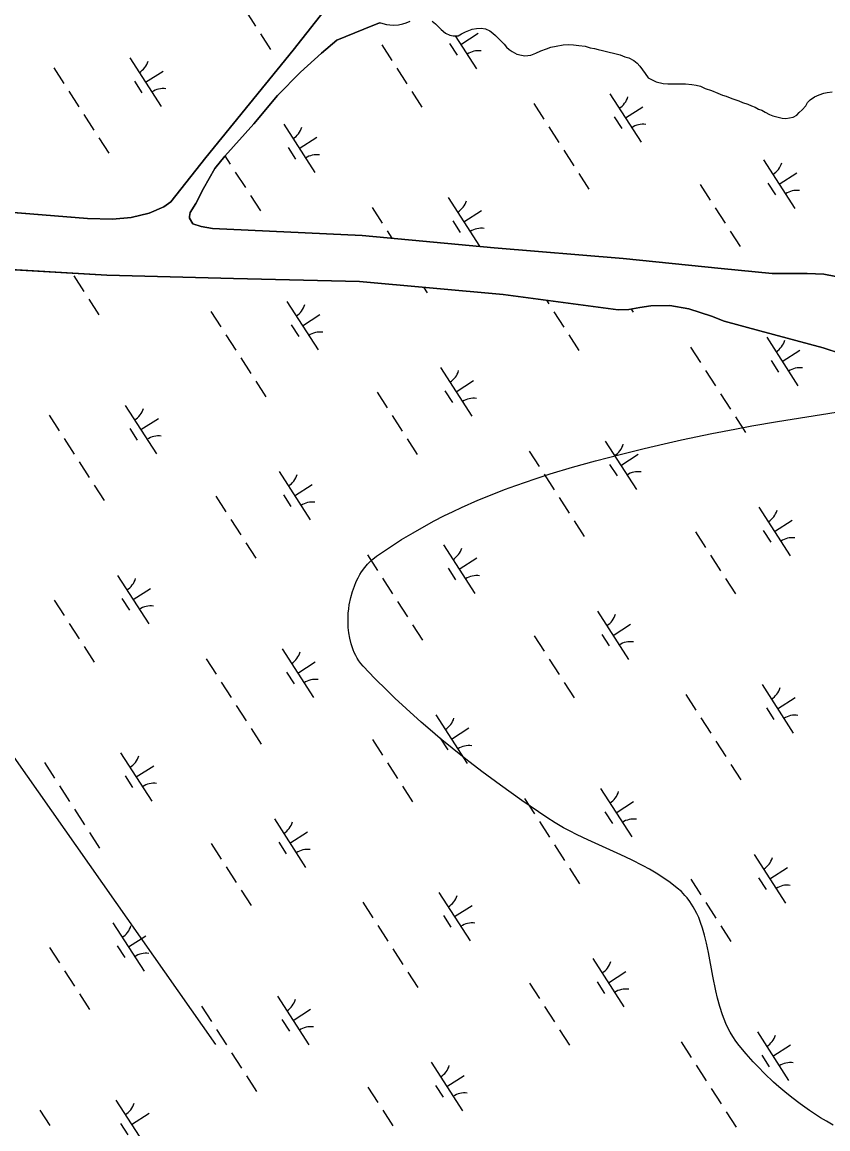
# Model space of a CAD drawing. Extents: x 3937982 to 3958556, y 219448 to 241894.
# Drawn here: x 3944281 to 3944979, y 231088 to 232047 of the extents above; entities that cross this region are included whole.
import ezdxf

# ---------------------------------------------------------------- set-up
doc = ezdxf.new("R2010")
doc.units = 0
for name, color, linetype in [('V-SITE-VEGE', 7, 'Continuous'), ('V-TOPO-SHOR', 7, 'Continuous'), ('V-UTIL-LINE', 7, 'Continuous'), ('V-WETL-SWMP', 7, 'Continuous')]:
    doc.layers.add(name, color=color, linetype=linetype)

msp = doc.modelspace()

# ---------------------------------------------------------------- linework, layer by layer
at = {"layer": 'V-SITE-VEGE'}
for points in [[(3944852.064, 231293.736), (3944848.595, 231296.814), (3944842.266, 231301.702), (3944836.122, 231305.954), (3944830.206, 231309.69), (3944824.533, 231312.997), (3944819.12, 231315.95), (3944808.767, 231321.185), (3944799.547, 231325.529), (3944770.975, 231338.495), (3944761.872, 231342.873), (3944755.13, 231346.32), (3944750.129, 231349.021), (3944742.756, 231353.304), (3944735.555, 231357.908), (3944714.023, 231372.696), (3944695.414, 231385.992), (3944679.362, 231397.903), (3944665.528, 231408.544), (3944653.607, 231418.027), (3944643.33, 231426.454), (3944634.47, 231433.934), (3944626.823, 231440.559), (3944613.693, 231452.331), (3944604.076, 231461.315), (3944597, 231468.141), (3944586.619, 231478.523), (3944576.534, 231489.078), (3944574.615, 231491.298), (3944572.907, 231493.61), (3944571.388, 231495.986), (3944570.044, 231498.409), (3944568.862, 231500.858), (3944567.83, 231503.324), (3944566.141, 231508.325), (3944564.926, 231513.246), (3944564.111, 231518.024), (3944563.632, 231522.614), (3944563.427, 231526.988), (3944563.452, 231531.132), (3944563.662, 231535.031), (3944564.025, 231538.689), (3944564.508, 231542.107), (3944565.788, 231548.441), (3944567.306, 231553.86), (3944568.934, 231558.464), (3944570.587, 231562.364), (3944572.211, 231565.655), (3944573.757, 231568.432), (3944575.215, 231570.771), (3944577.992, 231574.654), (3944580.264, 231577.365), (3944582.07, 231579.276), (3944584.949, 231581.93), (3944588.028, 231584.312), (3944599.246, 231591.961), (3944609.831, 231598.738), (3944619.815, 231604.761), (3944629.227, 231610.133), (3944638.099, 231614.938), (3944646.461, 231619.245), (3944654.344, 231623.12), (3944661.766, 231626.616), (3944675.778, 231632.831), (3944688.146, 231637.933), (3944699.05, 231642.16), (3944708.655, 231645.691), (3944725.614, 231651.527), (3944738.463, 231655.648), (3944757.95, 231661.481), (3944777.705, 231666.969), (3944800.182, 231672.839), (3944819.851, 231677.695), (3944837.064, 231681.735), (3944852.131, 231685.106), (3944878.512, 231690.659), (3944898.31, 231694.533), (3944913.168, 231697.278), (3944935.473, 231701.14), (3944986.087, 231709.316)], [(3944983.509, 231091.391), (3944977.887, 231094.615), (3944972.677, 231097.765), (3944963.063, 231104.007), (3944954.828, 231109.829), (3944947.761, 231115.205), (3944941.684, 231120.125), (3944936.456, 231124.591), (3944931.946, 231128.63), (3944924.213, 231135.98), (3944918.542, 231141.735), (3944914.366, 231146.19), (3944908.226, 231153.087), (3944902.242, 231160.251), (3944899.309, 231164.12), (3944896.729, 231167.995), (3944894.455, 231171.857), (3944892.45, 231175.695), (3944890.683, 231179.494), (3944889.118, 231183.244), (3944887.734, 231186.934), (3944885.366, 231194.229), (3944883.474, 231201.201), (3944881.924, 231207.824), (3944879.425, 231220.366), (3944875.655, 231240.83), (3944873.932, 231248.975), (3944872.212, 231255.934), (3944870.488, 231261.863), (3944868.771, 231266.899), (3944867.082, 231271.181), (3944865.446, 231274.82), (3944863.879, 231277.917), (3944862.398, 231280.553), (3944859.537, 231284.993), (3944857.151, 231288.169), (3944855.216, 231290.457), (3944852.064, 231293.736)]]:
    msp.add_lwpolyline(points, dxfattribs=at)
at = {"layer": 'V-TOPO-SHOR'}
for points in [[(3943878.858, 231915.521), (3943895.91, 231911.732), (3943940.909, 231910.089), (3944073.152, 231900.241), (3944208.924, 231887.398), (3944337.911, 231877.051), (3944359.358, 231876.568), (3944375.658, 231877.899), (3944391.237, 231881.553), (3944404, 231887.041), (3944410.013, 231891.53), (3944440.391, 231929.826), (3944515.893, 232022.883), (3944547.186, 232062.588), (3944548.782, 232066.333), (3944550.813, 232072.645), (3944551.829, 232076.979)], [(3944590.628, 232046.755), (3944591.448, 232046.49), (3944596.699, 232045.235), (3944602.597, 232044.639), (3944607.176, 232045.014), (3944610.771, 232045.704), (3944613.707, 232046.716), (3944617.296, 232048.061)], [(3944636.285, 232047.926), (3944639.254, 232045.665), (3944641.568, 232043.396), (3944644.214, 232040.803), (3944647.85, 232037.567), (3944651.466, 232035.968), (3944654.42, 232035.341), (3944658.675, 232035.384), (3944661.604, 232037.051), (3944665.188, 232038.724), (3944668.121, 232040.064), (3944671.058, 232041.075), (3944674.652, 232041.768), (3944678.578, 232042.134), (3944682.512, 232041.52), (3944686.133, 232039.591), (3944688.771, 232037.653), (3944691.083, 232035.714), (3944693.397, 232033.445), (3944696.375, 232030.528), (3944698.687, 232028.259), (3944700.68, 232025.66), (3944702.994, 232023.393), (3944705.63, 232021.781), (3944709.58, 232019.53), (3944713.519, 232018.588), (3944716.472, 232017.964), (3944721.703, 232018.67), (3944725.942, 232020.352), (3944730.505, 232022.363), (3944735.4, 232024.048), (3944738.986, 232025.394), (3944743.559, 232026.422), (3944749.768, 232027.466), (3944754.675, 232027.843), (3944758.608, 232027.557), (3944763.197, 232026.948), (3944768.77, 232026.35), (3944773.038, 232025.085), (3944776.974, 232024.468), (3944779.929, 232023.518), (3944783.868, 232022.574)], [(3944590.628, 232046.755), (3944577.001, 232041.215), (3944553.793, 232031.659), (3944540.389, 232020.335), (3944522.379, 232003.839), (3944502.306, 231983.592), (3944481.812, 231959.145), (3944456.691, 231931.157), (3944448.178, 231920.352), (3944438.331, 231903.005), (3944431.704, 231890.119), (3944426.657, 231882.144), (3944426.225, 231878.644), (3944426.24, 231877.246), (3944429.086, 231872.38), (3944436.101, 231870.121), (3944446.14, 231868.357), (3944575.549, 231862.443), (3944689.858, 231851.713), (3944801.82, 231842.36), (3944886.511, 231833.66), (3944930.603, 231829.445), (3944961.134, 231829.29), (3944975.358, 231828.735), (3944985.866, 231826.744)], [(3944783.868, 232022.574), (3944789.446, 232021.32), (3944793.385, 232020.378), (3944798.965, 232018.797), (3944803.238, 232017.206), (3944806.52, 232016.256)], [(3944806.52, 232016.256), (3944810.801, 232014.007), (3944813.768, 232011.746), (3944816.087, 232009.149), (3944818.411, 232005.901), (3944820.738, 232002.649), (3944823.392, 231999.075), (3944826.685, 231997.144), (3944830.304, 231995.544), (3944836.212, 231993.965), (3944840.47, 231993.683), (3944845.381, 231993.732), (3944849.309, 231993.773), (3944855.529, 231993.834), (3944861.102, 231993.236), (3944865.036, 231992.622), (3944868.647, 231991.676), (3944872.595, 231989.75), (3944878.18, 231987.844), (3944883.769, 231985.607), (3944887.713, 231984.012), (3944890.996, 231983.062), (3944895.928, 231981.149), (3944901.843, 231978.917), (3944905.13, 231977.641), (3944909.729, 231976.049), (3944912.689, 231974.769), (3944915.976, 231973.493), (3944918.937, 231971.888), (3944921.895, 231970.933), (3944924.528, 231969.324), (3944928.481, 231967.073), (3944931.436, 231966.121), (3944936.034, 231964.857), (3944939.317, 231963.909), (3944942.594, 231963.614), (3944945.86, 231964.302), (3944948.799, 231964.986), (3944952.057, 231966.655), (3944953.999, 231968.967), (3944956.594, 231971.286), (3944959.834, 231974.591), (3944961.441, 231977.555), (3944963.709, 231979.871), (3944967.284, 231982.525), (3944971.524, 231984.204), (3944975.437, 231985.554), (3944978.378, 231986.238), (3944982.628, 231986.937)], [(3945011.748, 231752.862), (3944974.809, 231765.071), (3944919.904, 231779.661), (3944889.293, 231788.205), (3944878.068, 231792.286), (3944858.664, 231798.613), (3944842.089, 231801.708), (3944825.783, 231801.31), (3944816.011, 231799.813), (3944806.476, 231798.085), (3944797.391, 231797.76), (3944697.761, 231811.198), (3944573.453, 231822.522), (3944464.148, 231824.911), (3944354.603, 231827.996), (3944251.553, 231833.943)]]:
    msp.add_lwpolyline(points, dxfattribs=at)
at = {"layer": 'V-UTIL-LINE'}
msp.add_lwpolyline([(3944448.956, 231161.167), (3944066.619, 231705.838), (3943564.361, 231865.172)], dxfattribs=at)
at = {"layer": 'V-WETL-SWMP'}
for p, q in [((3944474.561, 232057.216), (3944483.221, 232043.762)), ((3944487.551, 232037.035), (3944496.211, 232023.582)), ((3944651.371, 232028.722), (3944657.866, 232018.631)), ((3944656.273, 232035.361), (3944674.638, 232006.831)), ((3944661.106, 232027.852), (3944676.242, 232037.595)), ((3944592.709, 232027.477), (3944601.369, 232014.023)), ((3944374.579, 232016.143), (3944401.641, 231974.1)), ((3944308.714, 232007.548), (3944317.374, 231994.094)), ((3944388.11, 231995.121), (3944403.245, 232004.864)), ((3944605.699, 232007.296), (3944614.359, 231993.842)), ((3944378.375, 231995.991), (3944384.87, 231985.9)), ((3944321.704, 231987.367), (3944330.364, 231973.914)), ((3944618.689, 231987.115), (3944627.349, 231973.662)), ((3944790.141, 231985.184), (3944817.203, 231943.141)), ((3944724.276, 231976.589), (3944732.936, 231963.135)), ((3944803.672, 231964.162), (3944818.808, 231973.905)), ((3944334.694, 231967.187), (3944343.354, 231953.733)), ((3944793.937, 231965.031), (3944800.432, 231954.941)), ((3944507.708, 231958.844), (3944534.77, 231916.801)), ((3944737.266, 231956.408), (3944745.926, 231942.954)), ((3944347.684, 231947.006), (3944356.343, 231933.552)), ((3944521.239, 231937.823), (3944536.375, 231947.565)), ((3944511.504, 231938.692), (3944517.999, 231928.602)), ((3944750.256, 231936.227), (3944758.916, 231922.774)), ((3944456.807, 231931.287), (3944461.502, 231923.994)), ((3944923.27, 231927.885), (3944950.333, 231885.842)), ((3944465.832, 231917.267), (3944474.492, 231903.813)), ((3944763.246, 231916.047), (3944771.906, 231902.593)), ((3944936.802, 231906.864), (3944951.937, 231916.606)), ((3944868.404, 231906.488), (3944877.064, 231893.034)), ((3944927.066, 231907.733), (3944933.561, 231897.642)), ((3944478.822, 231897.086), (3944487.482, 231883.632)), ((3944650.274, 231895.154), (3944677.336, 231853.111)), ((3944584.409, 231886.559), (3944593.069, 231873.106)), ((3944881.394, 231886.307), (3944890.054, 231872.854)), ((3944663.805, 231874.133), (3944678.941, 231883.875)), ((3944597.399, 231866.379), (3944601.5, 231860.007)), ((3944654.07, 231875.002), (3944660.565, 231864.911)), ((3944894.384, 231866.127), (3944903.044, 231852.673)), ((3944251.553, 231833.943), (3944354.603, 231827.996)), ((3944325.965, 231827.237), (3944334.625, 231813.783)), ((3944354.603, 231827.996), (3944464.148, 231824.911)), ((3944394.844, 231826.863), (3944394.903, 231826.772)), ((3944464.148, 231824.911), (3944573.453, 231822.522)), ((3944573.453, 231822.522), (3944697.761, 231811.198)), ((3944628.878, 231817.473), (3944632.039, 231812.563)), ((3944697.761, 231811.198), (3944797.391, 231797.76)), ((3944338.955, 231807.056), (3944347.614, 231793.603)), ((3944510.407, 231805.125), (3944537.469, 231763.082)), ((3944735.171, 231806.152), (3944737.197, 231803.005)), ((3944806.476, 231798.085), (3944816.011, 231799.813)), ((3944808.739, 231798.495), (3944810.465, 231795.812)), ((3944816.011, 231799.813), (3944825.783, 231801.31)), ((3944825.783, 231801.31), (3944842.089, 231801.708)), ((3944842.089, 231801.708), (3944858.664, 231798.613)), ((3944858.664, 231798.613), (3944878.068, 231792.286)), ((3944444.542, 231796.53), (3944453.202, 231783.076)), ((3944523.938, 231784.103), (3944539.073, 231793.846)), ((3944741.527, 231796.278), (3944750.187, 231782.824)), ((3944797.391, 231797.76), (3944806.476, 231798.085)), ((3944878.068, 231792.286), (3944889.293, 231788.205)), ((3944514.203, 231784.972), (3944520.698, 231774.882)), ((3944889.293, 231788.205), (3944919.904, 231779.661)), ((3944919.904, 231779.661), (3944974.809, 231765.071)), ((3944457.532, 231776.349), (3944466.191, 231762.895)), ((3944754.517, 231776.097), (3944763.177, 231762.643)), ((3944925.969, 231774.166), (3944953.031, 231732.122)), ((3944860.104, 231765.571), (3944868.764, 231752.117)), ((3944939.5, 231753.144), (3944954.636, 231762.886)), ((3944974.809, 231765.071), (3945011.748, 231752.862)), ((3944470.521, 231756.168), (3944479.181, 231742.715)), ((3944929.765, 231754.013), (3944936.26, 231743.923)), ((3944643.536, 231747.826), (3944670.598, 231705.783)), ((3944873.094, 231745.39), (3944881.754, 231731.936)), ((3944483.511, 231735.988), (3944492.171, 231722.534)), ((3944657.067, 231726.805), (3944672.203, 231736.547)), ((3944588.67, 231726.429), (3944597.33, 231712.975)), ((3944647.332, 231727.674), (3944653.827, 231717.583)), ((3944886.084, 231725.209), (3944894.744, 231711.755)), ((3944370.539, 231715.095), (3944397.602, 231673.052)), ((3944304.674, 231706.5), (3944313.334, 231693.047)), ((3944384.071, 231694.074), (3944399.206, 231703.816)), ((3944601.66, 231706.248), (3944610.32, 231692.795)), ((3944899.074, 231705.028), (3944907.734, 231691.575)), ((3944374.335, 231694.943), (3944380.83, 231684.852)), ((3944317.664, 231686.32), (3944326.324, 231672.866)), ((3944614.65, 231686.068), (3944623.31, 231672.614)), ((3944786.102, 231684.136), (3944813.164, 231642.093)), ((3944720.237, 231675.541), (3944728.897, 231662.087)), ((3944330.654, 231666.139), (3944339.314, 231652.685)), ((3944799.633, 231663.114), (3944814.768, 231672.857)), ((3944503.669, 231657.797), (3944530.731, 231615.753)), ((3944733.227, 231655.36), (3944741.887, 231641.907)), ((3944789.898, 231663.984), (3944796.393, 231653.893)), ((3944343.644, 231645.958), (3944352.304, 231632.504)), ((3944517.2, 231636.775), (3944532.335, 231646.518)), ((3944448.803, 231636.4), (3944457.462, 231622.946)), ((3944507.465, 231637.644), (3944513.96, 231627.554)), ((3944746.217, 231635.18), (3944754.876, 231621.726)), ((3944919.231, 231626.837), (3944946.293, 231584.794)), ((3944461.792, 231616.219), (3944470.452, 231602.765)), ((3944759.206, 231614.999), (3944767.866, 231601.545)), ((3944923.027, 231606.685), (3944929.522, 231596.595)), ((3944932.762, 231605.816), (3944947.898, 231615.558)), ((3944864.365, 231605.44), (3944873.025, 231591.987)), ((3944474.782, 231596.038), (3944483.442, 231582.584)), ((3944646.234, 231594.107), (3944673.297, 231552.063)), ((3944580.369, 231585.512), (3944589.029, 231572.058)), ((3944659.766, 231573.085), (3944674.901, 231582.827)), ((3944877.355, 231585.26), (3944886.015, 231571.806)), ((3944650.03, 231573.954), (3944656.525, 231563.864)), ((3944363.801, 231567.767), (3944390.864, 231525.724)), ((3944593.359, 231565.331), (3944602.019, 231551.877)), ((3944890.345, 231565.079), (3944899.005, 231551.625)), ((3944377.333, 231546.746), (3944392.468, 231556.488)), ((3944308.935, 231546.37), (3944317.595, 231532.916)), ((3944367.597, 231547.615), (3944374.092, 231537.524)), ((3944606.349, 231545.15), (3944615.009, 231531.696)), ((3944779.364, 231536.808), (3944806.426, 231494.765)), ((3944321.925, 231526.189), (3944330.585, 231512.736)), ((3944619.339, 231524.969), (3944627.999, 231511.516)), ((3944792.895, 231515.786), (3944808.03, 231525.529)), ((3944724.498, 231515.411), (3944733.158, 231501.957)), ((3944783.16, 231516.656), (3944789.655, 231506.565)), ((3944334.915, 231506.009), (3944343.575, 231492.555)), ((3944506.367, 231504.077), (3944533.43, 231462.034)), ((3944440.502, 231495.482), (3944449.162, 231482.028)), ((3944519.898, 231483.055), (3944535.034, 231492.798)), ((3944737.488, 231495.23), (3944746.148, 231481.776)), ((3944510.163, 231483.925), (3944516.658, 231473.834)), ((3944453.492, 231475.301), (3944462.152, 231461.848)), ((3944750.477, 231475.049), (3944759.137, 231461.596)), ((3944921.93, 231473.118), (3944948.992, 231431.075)), ((3944856.065, 231464.523), (3944864.725, 231451.069)), ((3944466.482, 231455.121), (3944475.142, 231441.667)), ((3944935.461, 231452.096), (3944950.596, 231461.839)), ((3944639.496, 231446.778), (3944666.559, 231404.735)), ((3944869.055, 231444.342), (3944877.714, 231430.888)), ((3944925.726, 231452.965), (3944932.221, 231442.875)), ((3944479.472, 231434.94), (3944488.132, 231421.486)), ((3944653.028, 231425.757), (3944668.163, 231435.499)), ((3944584.63, 231425.381), (3944593.29, 231411.928)), ((3944643.292, 231426.626), (3944649.787, 231416.536)), ((3944882.044, 231424.161), (3944890.704, 231410.708)), ((3944300.635, 231405.453), (3944309.295, 231391.999)), ((3944366.5, 231414.047), (3944393.562, 231372.004)), ((3944597.62, 231405.201), (3944606.28, 231391.747)), ((3944380.031, 231393.026), (3944395.167, 231402.768)), ((3944895.034, 231403.981), (3944903.694, 231390.527)), ((3944370.296, 231393.895), (3944376.791, 231383.805)), ((3944313.625, 231385.272), (3944322.285, 231371.818)), ((3944610.61, 231385.02), (3944619.27, 231371.566)), ((3944782.062, 231383.088), (3944809.125, 231341.045)), ((3944716.197, 231374.493), (3944724.857, 231361.039)), ((3944795.593, 231362.067), (3944810.729, 231371.809)), ((3944326.615, 231365.091), (3944335.275, 231351.637)), ((3944785.858, 231362.936), (3944792.353, 231352.845)), ((3944499.629, 231356.749), (3944526.692, 231314.706)), ((3944729.187, 231354.313), (3944737.847, 231340.859)), ((3944339.605, 231344.91), (3944348.265, 231331.457)), ((3944513.16, 231335.727), (3944528.296, 231345.47)), ((3944444.763, 231335.352), (3944453.423, 231321.898)), ((3944503.425, 231336.597), (3944509.92, 231326.506)), ((3944742.177, 231334.132), (3944750.837, 231320.678)), ((3944915.192, 231325.79), (3944942.254, 231283.746)), ((3944457.753, 231315.171), (3944466.413, 231301.717)), ((3944755.167, 231313.951), (3944763.827, 231300.497)), ((3944928.723, 231304.768), (3944943.858, 231314.51)), ((3944860.326, 231304.393), (3944868.985, 231290.939)), ((3944918.988, 231305.637), (3944925.483, 231295.547)), ((3944470.743, 231294.99), (3944479.403, 231281.537)), ((3944642.195, 231293.059), (3944669.257, 231251.016)), ((3944576.33, 231284.464), (3944584.99, 231271.01)), ((3944655.726, 231272.037), (3944670.862, 231281.78)), ((3944873.315, 231284.212), (3944881.975, 231270.758)), ((3944645.991, 231272.906), (3944652.486, 231262.816)), ((3944359.762, 231266.719), (3944386.824, 231224.676)), ((3944589.32, 231264.283), (3944597.98, 231250.829)), ((3944886.305, 231264.031), (3944894.965, 231250.577)), ((3944373.293, 231245.698), (3944388.429, 231255.44)), ((3944304.896, 231245.322), (3944313.556, 231231.869)), ((3944363.558, 231246.567), (3944370.053, 231236.477)), ((3944602.31, 231244.102), (3944610.97, 231230.649)), ((3944775.324, 231235.76), (3944802.387, 231193.717)), ((3944317.886, 231225.142), (3944326.546, 231211.688)), ((3944615.3, 231223.922), (3944623.96, 231210.468)), ((3944788.855, 231214.739), (3944803.991, 231224.481)), ((3944720.458, 231214.363), (3944729.118, 231200.909)), ((3944779.12, 231215.608), (3944785.615, 231205.517)), ((3944330.876, 231204.961), (3944339.536, 231191.507)), ((3944436.463, 231194.434), (3944445.123, 231180.98)), ((3944502.328, 231203.029), (3944529.39, 231160.986)), ((3944733.448, 231194.182), (3944742.108, 231180.729)), ((3944515.859, 231182.008), (3944530.995, 231191.75)), ((3944506.124, 231182.877), (3944512.619, 231172.786)), ((3944449.453, 231174.254), (3944458.113, 231160.8)), ((3944746.438, 231174.002), (3944755.098, 231160.548)), ((3944917.89, 231172.07), (3944944.952, 231130.027)), ((3944852.025, 231163.475), (3944860.685, 231150.021)), ((3944931.421, 231151.048), (3944946.557, 231160.791)), ((3944462.443, 231154.073), (3944471.103, 231140.619)), ((3944921.686, 231151.918), (3944928.181, 231141.827)), ((3944635.457, 231145.731), (3944662.519, 231103.687)), ((3944865.015, 231143.294), (3944873.675, 231129.84)), ((3944475.433, 231133.892), (3944484.092, 231120.438)), ((3944648.988, 231124.709), (3944664.124, 231134.451)), ((3944580.591, 231124.334), (3944589.251, 231110.88)), ((3944639.253, 231125.578), (3944645.748, 231115.488)), ((3944878.005, 231123.114), (3944886.665, 231109.66)), ((3944362.461, 231113), (3944389.523, 231070.957)), ((3944296.596, 231104.405), (3944305.255, 231090.951)), ((3944375.992, 231091.978), (3944391.127, 231101.721)), ((3944593.581, 231104.153), (3944602.241, 231090.699)), ((3944890.995, 231102.933), (3944899.655, 231089.479)), ((3944366.257, 231092.847), (3944372.751, 231082.757))]:
    msp.add_line(p, q, dxfattribs=at)
for points in [[(3944547.187, 232062.588), (3944515.893, 232022.884), (3944440.391, 231929.827), (3944410.014, 231891.531), (3944404, 231887.042), (3944391.238, 231881.552), (3944375.659, 231877.899), (3944359.359, 231876.568), (3944337.912, 231877.051), (3944208.925, 231887.398), (3944073.153, 231900.24), (3943940.908, 231910.089), (3943895.911, 231911.731), (3943878.859, 231915.52), (3943875.067, 231921.775), (3943873.831, 231928.754), (3943880.303, 231957.02), (3943898.825, 232015.239), (3943917.928, 232062.045)], [(3944985.865, 231826.743), (3944975.357, 231828.734), (3944961.134, 231829.289), (3944930.602, 231829.446), (3944886.511, 231833.661), (3944801.821, 231842.359), (3944689.858, 231851.714), (3944575.549, 231862.443), (3944446.14, 231868.358), (3944436.101, 231870.12), (3944429.086, 231872.38), (3944426.24, 231877.246), (3944426.226, 231878.644), (3944426.657, 231882.144), (3944431.703, 231890.119), (3944438.332, 231903.005), (3944448.178, 231920.351), (3944456.692, 231931.158), (3944481.812, 231959.146), (3944502.307, 231983.592), (3944522.378, 232003.838), (3944540.39, 232020.335), (3944553.793, 232031.658), (3944577.002, 232041.215), (3944590.628, 232046.754), (3944591.447, 232046.49), (3944596.698, 232045.234), (3944602.597, 232044.639), (3944607.177, 232045.013), (3944610.771, 232045.704), (3944613.707, 232046.716), (3944617.295, 232048.062)], [(3944636.285, 232047.926), (3944639.254, 232045.665), (3944641.569, 232043.396), (3944644.215, 232040.804), (3944647.849, 232037.567), (3944651.466, 232035.967), (3944654.419, 232035.342), (3944658.675, 232035.385), (3944661.604, 232037.051), (3944665.189, 232038.725)], [(3944665.189, 232038.725), (3944668.121, 232040.064), (3944671.058, 232041.076), (3944674.652, 232041.767), (3944678.577, 232042.134), (3944682.512, 232041.519), (3944686.133, 232039.591), (3944688.771, 232037.654), (3944691.083, 232035.713), (3944693.398, 232033.445), (3944696.374, 232030.528), (3944698.688, 232028.26), (3944700.679, 232025.661), (3944702.994, 232023.393), (3944705.629, 232021.782), (3944709.581, 232019.531), (3944713.519, 232018.588), (3944716.472, 232017.963), (3944721.703, 232018.671), (3944725.942, 232020.351), (3944730.505, 232022.362), (3944735.399, 232024.048), (3944738.986, 232025.394), (3944743.559, 232026.422), (3944749.769, 232027.467), (3944754.676, 232027.844), (3944758.608, 232027.557), (3944763.197, 232026.949), (3944768.769, 232026.35), (3944773.038, 232025.084), (3944776.973, 232024.469), (3944779.929, 232023.517), (3944783.867, 232022.574), (3944789.446, 232021.321), (3944793.384, 232020.379), (3944798.965, 232018.798), (3944803.238, 232017.205), (3944806.521, 232016.256), (3944810.8, 232014.007), (3944813.769, 232011.746), (3944816.087, 232009.15), (3944818.412, 232005.9), (3944820.737, 232002.649), (3944823.392, 231999.075), (3944826.685, 231997.144), (3944830.303, 231995.544), (3944836.212, 231993.966), (3944840.471, 231993.682), (3944845.381, 231993.732), (3944849.31, 231993.772), (3944855.529, 231993.835), (3944861.101, 231993.236), (3944865.036, 231992.621), (3944868.647, 231991.676), (3944872.595, 231989.751), (3944878.18, 231987.843), (3944883.768, 231985.608), (3944887.713, 231984.011), (3944890.997, 231983.062), (3944895.927, 231981.148), (3944901.842, 231978.916), (3944905.129, 231977.64), (3944909.729, 231976.049), (3944912.688, 231974.77), (3944915.975, 231973.493), (3944918.938, 231971.887), (3944921.894, 231970.934), (3944924.529, 231969.324), (3944928.481, 231967.072), (3944931.437, 231966.12), (3944936.033, 231964.857), (3944939.317, 231963.908), (3944942.594, 231963.614), (3944945.861, 231964.302), (3944948.8, 231964.986), (3944952.057, 231966.656), (3944953.998, 231968.968), (3944956.594, 231971.286), (3944959.834, 231974.592), (3944961.441, 231977.555), (3944963.709, 231979.87), (3944967.284, 231982.525), (3944971.523, 231984.205), (3944975.438, 231985.554), (3944978.378, 231986.239), (3944982.627, 231986.936)]]:
    msp.add_lwpolyline(points, dxfattribs=at)
for centre, start, end in [((3944676.256, 232004.755), 81.996677, 123.540335), ((3944373.36, 232018.476), 301.99668, 343.540338), ((3944403.26, 231972.024), 81.996677, 123.540335), ((3944788.922, 231987.517), 301.99668, 343.540338), ((3944506.489, 231961.177), 301.99668, 343.540338), ((3944818.822, 231941.065), 81.996677, 123.540335), ((3944536.389, 231914.725), 81.996677, 123.540335), ((3944922.051, 231930.218), 301.99668, 343.540338), ((3944951.951, 231883.766), 81.996677, 123.540335), ((3944649.055, 231897.487), 301.99668, 343.540338), ((3944678.955, 231851.035), 81.996677, 123.540335), ((3944509.187, 231807.458), 301.99668, 343.540338), ((3944539.087, 231761.006), 81.996677, 123.540335), ((3944924.75, 231776.498), 301.99668, 343.540338), ((3944642.317, 231750.159), 301.99668, 343.540338), ((3944954.65, 231730.047), 81.996677, 123.540335), ((3944369.32, 231717.428), 301.99668, 343.540338), ((3944672.217, 231703.707), 81.996677, 123.540335), ((3944399.22, 231670.976), 81.996677, 123.540335), ((3944784.883, 231686.469), 301.99668, 343.540338), ((3944502.449, 231660.129), 301.99668, 343.540338), ((3944814.783, 231640.017), 81.996677, 123.540335), ((3944532.349, 231613.678), 81.996677, 123.540335), ((3944918.012, 231629.17), 301.99668, 343.540338), ((3944947.912, 231582.718), 81.996677, 123.540335), ((3944645.015, 231596.439), 301.99668, 343.540338), ((3944362.582, 231570.1), 301.99668, 343.540338), ((3944674.915, 231549.987), 81.996677, 123.540335), ((3944392.482, 231523.648), 81.996677, 123.540335), ((3944778.144, 231539.141), 301.99668, 343.540338), ((3944505.148, 231506.41), 301.99668, 343.540338), ((3944808.045, 231492.689), 81.996677, 123.540335), ((3944535.048, 231459.958), 81.996677, 123.540335), ((3944920.71, 231475.451), 301.99668, 343.540338), ((3944638.277, 231449.111), 301.99668, 343.540338), ((3944950.61, 231428.999), 81.996677, 123.540335), ((3944668.177, 231402.659), 81.996677, 123.540335), ((3944365.281, 231416.38), 301.99668, 343.540338), ((3944395.181, 231369.928), 81.996677, 123.540335), ((3944780.843, 231385.421), 301.99668, 343.540338), ((3944498.41, 231359.082), 301.99668, 343.540338), ((3944810.743, 231338.969), 81.996677, 123.540335), ((3944528.31, 231312.63), 81.996677, 123.540335), ((3944913.972, 231328.122), 301.99668, 343.540338), ((3944640.976, 231295.392), 301.99668, 343.540338), ((3944943.872, 231281.671), 81.996677, 123.540335), ((3944358.543, 231269.052), 301.99668, 343.540338), ((3944670.876, 231248.94), 81.996677, 123.540335), ((3944388.443, 231222.6), 81.996677, 123.540335), ((3944774.105, 231238.093), 301.99668, 343.540338), ((3944804.005, 231191.641), 81.996677, 123.540335), ((3944501.109, 231205.362), 301.99668, 343.540338), ((3944531.009, 231158.91), 81.996677, 123.540335), ((3944916.671, 231174.403), 301.99668, 343.540338), ((3944634.238, 231148.063), 301.99668, 343.540338), ((3944946.571, 231127.951), 81.996677, 123.540335), ((3944664.138, 231101.612), 81.996677, 123.540335), ((3944361.241, 231115.333), 301.99668, 343.540338)]:
    msp.add_arc(centre, 17.623, start, end, dxfattribs=at)

doc.saveas('drawing.dxf')
